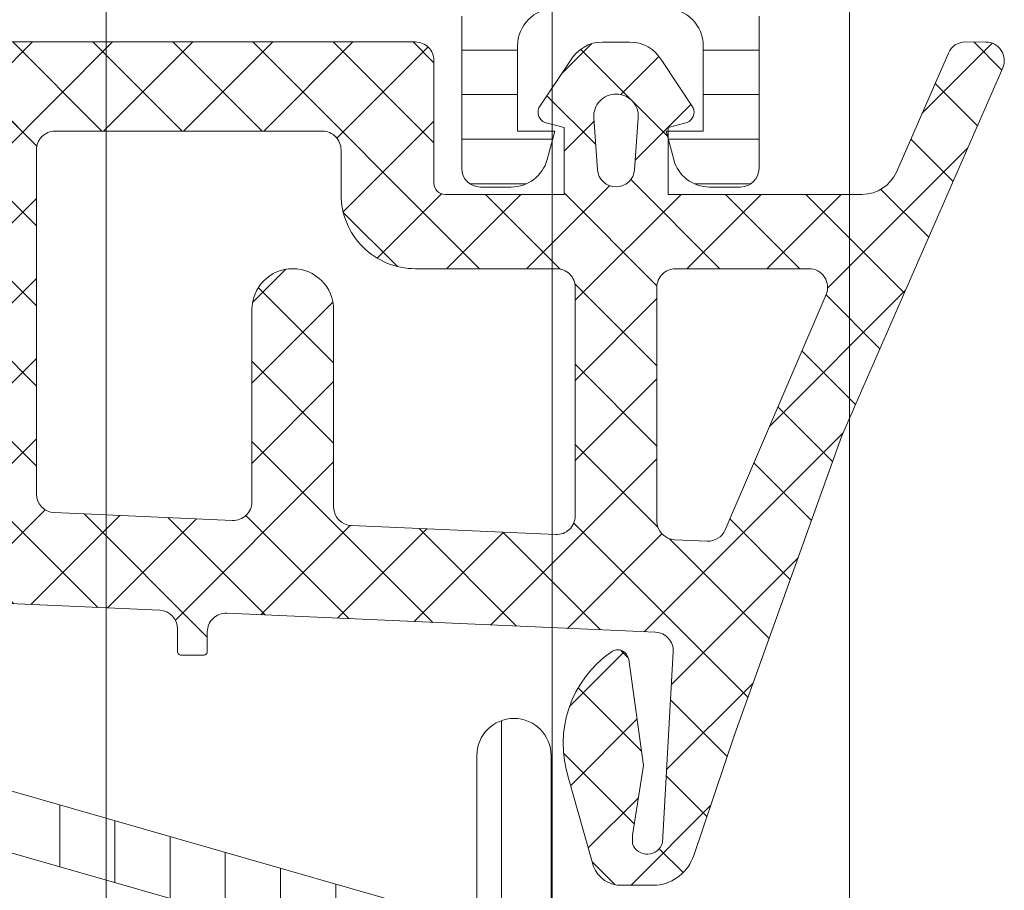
# Model space of a CAD drawing. Header units: millimetres. Extents: x 213386 to 506888, y 183055 to 450952.
# Tile 350 of 656: x 399567 to 399594, y 287735 to 287759. Entities that reach past the tile are written whole.
import ezdxf

# ---------------------------------------------------------------- set-up
doc = ezdxf.new("R2010")
doc.units = ezdxf.units.MM
doc.layers.add('FASÁDA DETAILNÍ', color=255, linetype='Continuous', lineweight=0)
pattern_1 = [(135, (397960.6382589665, 280090.6491475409), (-1.077630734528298, -1.077630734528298), []), (225, (397960.6382589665, 280090.6491475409), (1.077630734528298, -1.077630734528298), [])]

msp = doc.modelspace()

# ---------------------------------------------------------------- hatches: boundary and pattern name
at = {"layer": 'FASÁDA DETAILNÍ'}
h = msp.add_hatch(dxfattribs=at)
h.set_pattern_fill('LINIE', color=256, scale=1.2, angle=180, style=0)
h.set_pattern_definition([(180, (399592.5809322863, 287778.4426957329), (-1.469551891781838e-16, -1.2), [])])
edge = h.paths.add_edge_path()
edge.add_arc((399589.0462359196, 287760.4689232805), 0.2999999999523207, 89.9979246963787, 179.9979247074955)
edge.add_line((399588.7462359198, 287760.4689341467), (399588.7462072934, 287759.6586028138))
edge.add_arc((399588.2462099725, 287759.6586182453), 0.4999973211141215, 269.9976177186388, 359.99823167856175, ccw=False)
edge.add_line((399588.2461891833, 287759.1586209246), (399587.4051169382, 287759.1573003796))
edge.add_arc((399587.4051169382, 287758.9573003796), 0.1999999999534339, 89.99999998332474, 180.0000000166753)
edge.add_line((399587.2051169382, 287758.9573003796), (399587.2051169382, 287754.8573003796))
edge.add_arc((399586.7051169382, 287754.8573003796), 0.5, -90, 0, ccw=False)
edge.add_line((399586.7051169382, 287754.3573003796), (399585.8743677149, 287754.3573003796))
edge.add_arc((399585.8743677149, 287755.3573003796), 1, 194.9999999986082, 269.99999999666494, ccw=False)
edge.add_line((399584.9084418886, 287755.0984813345), (399584.7051169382, 287755.8573003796))
edge.add_line((399584.7051169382, 287755.8573003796), (399585.7051169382, 287755.8573003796))
edge.add_line((399585.7051169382, 287755.8573003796), (399585.7051169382, 287758.1573003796))
edge.add_arc((399584.700990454, 287758.1555911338), 1.004127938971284, 0.09753001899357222, 89.76591227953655)
edge.add_line((399584.7050929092, 287759.1597106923), (399581.705214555, 287759.1597106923))
edge.add_arc((399581.7092429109, 287758.1555913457), 1.004127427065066, 90.22985968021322, 179.9024820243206)
edge.add_line((399580.7051169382, 287758.1573003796), (399580.7051169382, 287755.8573003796))
edge.add_line((399580.7051169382, 287755.8573003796), (399581.7051169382, 287755.8573003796))
edge.add_line((399581.7051169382, 287755.8573003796), (399581.5017919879, 287755.0984813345))
edge.add_arc((399580.5358661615, 287755.3573003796), 1.00000000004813, 270.00000000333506, 345.0000000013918, ccw=False)
edge.add_line((399580.5358661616, 287754.3573003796), (399579.7051169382, 287754.3573003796))
edge.add_arc((399579.7051169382, 287754.8573003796), 0.5, 180, 270, ccw=False)
edge.add_line((399579.2051169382, 287754.8573003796), (399579.2051169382, 287758.9573003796))
edge.add_arc((399579.0009438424, 287758.9555718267), 0.2041804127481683, 0.4850610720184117, 88.84413107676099)
edge.add_line((399579.0050626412, 287759.1597106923), (399553.1636958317, 287759.1597336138))
edge.add_arc((399553.1637112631, 287759.6597309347), 0.4999973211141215, 179.9976177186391, 269.99823167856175, ccw=False)
edge.add_line((399552.6637139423, 287759.6597517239), (399552.6637425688, 287760.4700830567))
edge.add_arc((399552.3637425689, 287760.4700939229), 0.3000000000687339, 359.9979247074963, 449.9979246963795)
edge.add_line((399552.3637534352, 287760.7700939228), (399549.9637550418, 287760.7698489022))
edge.add_arc((399549.9637705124, 287761.2698448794), 0.4999959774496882, 179.9976222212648, 269.99822718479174, ccw=False)
edge.add_line((399549.4637745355, 287761.2698656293), (399549.4639011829, 287764.7464071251))
edge.add_arc((399550.4537141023, 287764.6040606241), 0.9999960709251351, 57.270908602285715, 171.8163166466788, ccw=False)
edge.add_line((399550.9943794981, 287765.4452936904), (399553.2779885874, 287764.126741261))
edge.add_arc((399553.5280042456, 287764.5597449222), 0.4999999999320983, 239.9979280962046, 269.9978647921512)
edge.add_line((399553.5279856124, 287764.0597449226), (399587.882254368, 287764.0586586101))
edge.add_arc((399587.8822719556, 287764.5586586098), 0.500000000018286, 269.9979846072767, 299.9979213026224)
edge.add_line((399588.1322562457, 287764.1256368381), (399590.4159608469, 287765.4440238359))
edge.add_arc((399590.9565653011, 287764.6027516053), 0.9999960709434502, 8.179532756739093, 122.72494080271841, ccw=False)
edge.add_line((399591.9463885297, 287764.7450264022), (399591.9462618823, 287761.2684849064))
edge.add_arc((399591.446265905, 287761.268500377), 0.4999959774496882, 269.99762222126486, 359.99822718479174, ccw=False)
edge.add_line((399591.4462451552, 287760.7685044), (399589.0462467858, 287760.7689232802))
edge = h.paths.add_edge_path(flags=16)
edge.add_line((399564.8551231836, 287760.9591988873), (399564.8551231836, 287762.2591929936))
edge.add_arc((399564.3551268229, 287762.259196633), 0.4999963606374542, 359.9995829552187, 450.0004170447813)
edge.add_line((399564.3551231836, 287762.7591929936), (399555.5051292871, 287762.7591929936))
edge.add_arc((399555.5051256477, 287762.259196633), 0.4999963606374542, 89.99958295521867, 180.0004170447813)
edge.add_line((399555.0051292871, 287762.2591929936), (399555.0051292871, 287760.9591988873))
edge.add_arc((399555.5051292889, 287760.9591823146), 0.5000000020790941, 179.9981009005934, 269.9999997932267)
edge.add_line((399555.5051292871, 287760.4591823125), (399564.3551231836, 287760.4591823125))
edge.add_arc((399564.3551231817, 287760.9591823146), 0.5000000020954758, 270.0000002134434, 360.0018990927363)
edge = h.paths.add_edge_path(flags=16)
edge.add_arc((399575.0551292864, 287760.9591823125), 0.5, 270, 360)
edge.add_line((399575.5551292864, 287760.9591823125), (399575.5551292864, 287762.2591929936))
edge.add_arc((399575.0551292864, 287762.2591929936), 0.5, 0, 90)
edge.add_line((399575.0551292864, 287762.7591929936), (399566.3551231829, 287762.7591929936))
edge.add_arc((399566.3551231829, 287762.2591929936), 0.5, 90, 180)
edge.add_line((399565.8551231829, 287762.2591929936), (399565.8551231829, 287760.9591823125))
edge.add_arc((399566.3551231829, 287760.9591823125), 0.5, 180, 270)
edge.add_line((399566.3551231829, 287760.4591823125), (399575.0551292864, 287760.4591823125))
edge = h.paths.add_edge_path(flags=16)
edge.add_arc((399577.055125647, 287762.259196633), 0.4999963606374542, 89.99958295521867, 180.0004170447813)
edge.add_line((399576.5551292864, 287762.2591929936), (399576.5551292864, 287760.9591988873))
edge.add_arc((399577.0551292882, 287760.9591823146), 0.5000000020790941, 179.9981009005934, 269.9999997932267)
edge.add_line((399577.0551292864, 287760.4591823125), (399585.9051384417, 287760.4591823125))
edge.add_arc((399585.9051384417, 287760.9591670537), 0.4999847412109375, 270, 360)
edge.add_line((399586.4051231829, 287760.9591670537), (399586.4051231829, 287762.2591777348))
edge.add_arc((399585.9051079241, 287762.2591777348), 0.5000152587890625, 0, 90)
edge.add_line((399585.9051079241, 287762.7591929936), (399577.0551292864, 287762.7591929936))
h = msp.add_hatch(dxfattribs=at)
h.set_pattern_fill('ANSI37', color=256, scale=0.48, angle=90, style=0)
h.set_pattern_definition(pattern_1)
edge = h.paths.add_edge_path(flags=16)
edge.add_line((399582.8575962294, 287754.824027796), (399582.7578522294, 287756.216881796))
edge.add_arc((399583.356319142, 287756.2597392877), 0.5999995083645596, 89.99999165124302, 184.0960805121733, ccw=False)
edge.add_arc((399583.3563193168, 287756.2597392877), 0.5999995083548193, -4.096080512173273, 90.00000834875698, ccw=False)
edge.add_line((399583.9547862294, 287756.216881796), (399583.8550422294, 287754.824027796))
edge.add_arc((399583.3563192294, 287754.8597422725), 0.5000001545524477, 184.0960643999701, 355.90393560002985, ccw=False)
edge = h.paths.add_edge_path(flags=16)
edge.add_arc((399584.9563158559, 287751.6597341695), 0.4999996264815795, 89.99995719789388, 180.0000428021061, ccw=False)
edge.add_line((399584.9563162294, 287752.159733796), (399588.5500012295, 287752.159733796))
edge.add_arc((399588.5500012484, 287751.6597334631), 0.5000003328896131, -23.218026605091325, 90.00000216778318, ccw=False)
edge.add_line((399589.0095072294, 287751.462617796), (399586.2936292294, 287745.1315157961))
edge.add_arc((399585.8341238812, 287745.3286317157), 0.4999998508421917, 267.4998893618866, 336.7819182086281, ccw=False)
edge.add_line((399585.8123132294, 287744.8291077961), (399584.9345062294, 287744.8674337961))
edge.add_arc((399584.9563157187, 287745.3669574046), 0.4999994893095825, 179.9999551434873, 267.50002088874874, ccw=False)
edge.add_line((399584.4563162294, 287745.366957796), (399584.4563162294, 287751.659733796))
edge = h.paths.add_edge_path(flags=16)
edge.add_line((399559.4023972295, 287746.251571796), (399555.2537272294, 287755.1484247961))
edge.add_arc((399555.7068809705, 287755.3597339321), 0.4999998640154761, 89.99997033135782, 205.0000079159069, ccw=False)
edge.add_line((399555.7068812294, 287755.8597337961), (399565.0563162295, 287755.8597337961))
edge.add_arc((399565.056316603, 287755.3597341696), 0.4999996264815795, -4.280210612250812e-05, 90.00004280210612, ccw=False)
edge.add_line((399565.5563162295, 287755.3597337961), (399565.5563162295, 287746.235810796))
edge.add_arc((399565.0563161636, 287746.2358109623), 0.5000000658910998, 267.4999727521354, 359.9999809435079, ccw=False)
edge.add_line((399565.0345062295, 287745.736286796), (399559.8337422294, 287745.9633567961))
edge.add_arc((399559.8555519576, 287746.4628822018), 0.5000012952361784, 205.0000919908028, 267.50000253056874, ccw=False)
edge = h.paths.add_edge_path(flags=16)
edge.add_arc((399568.2563158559, 287755.3597341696), 0.4999996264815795, 89.99995719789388, 180.0000428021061, ccw=False)
edge.add_line((399568.2563162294, 287755.8597337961), (399575.4563162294, 287755.8597337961))
edge.add_arc((399575.4563166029, 287755.3597341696), 0.4999996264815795, -4.280210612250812e-05, 90.00004280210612, ccw=False)
edge.add_line((399575.9563162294, 287755.3597337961), (399575.9563162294, 287754.159733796))
edge.add_arc((399577.9563147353, 287754.1597323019), 1.99999850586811, 179.9999571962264, 270.0000428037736)
edge.add_line((399577.9563162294, 287752.159733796), (399581.7563162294, 287752.159733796))
edge.add_arc((399581.7563166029, 287751.6597341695), 0.4999996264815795, -4.280210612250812e-05, 90.00004280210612, ccw=False)
edge.add_line((399582.2563162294, 287751.659733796), (399582.2563162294, 287745.5066727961))
edge.add_arc((399581.7563161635, 287745.5066729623), 0.5000000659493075, 267.4999727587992, 359.999980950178, ccw=False)
edge.add_line((399581.7345062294, 287745.0071487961), (399576.2345062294, 287745.2472837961))
edge.add_arc((399576.2563157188, 287745.7468074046), 0.4999994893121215, 179.9999551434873, 267.5000208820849, ccw=False)
edge.add_line((399575.7563162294, 287745.7468077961), (399575.7563162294, 287751.059733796))
edge.add_arc((399574.6563162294, 287751.059733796), 1.099999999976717, 0, 180)
edge.add_line((399573.5563162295, 287751.059733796), (399573.5563162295, 287745.8865227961))
edge.add_arc((399573.0563161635, 287745.8865229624), 0.5000000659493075, 267.49997275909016, 359.9999809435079, ccw=False)
edge.add_line((399573.0345062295, 287745.386998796), (399568.2345062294, 287745.596571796))
edge.add_arc((399568.2563157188, 287746.0960954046), 0.4999994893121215, 179.9999551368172, 267.5000208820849, ccw=False)
edge.add_line((399567.7563162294, 287746.0960957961), (399567.7563162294, 287755.3597337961))
edge = h.paths.add_edge_path()
edge.add_line((399553.0432632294, 287753.9732767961), (399557.1411122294, 287745.1854107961))
edge.add_ellipse((399559.8600375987, 287746.4532682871), major_axis=(-3.000002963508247, 0), ratio=1, start_angle=25.00003062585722, end_angle=87.49994116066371)
edge.add_line((399559.7291762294, 287743.456120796), (399560.3781262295, 287743.4277867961))
edge.add_ellipse((399560.3563167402, 287742.9282631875), major_axis=(-0.4999994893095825, 0), ratio=1, start_angle=179.9999551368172, end_angle=267.50002088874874, ccw=False)
edge.add_line((399560.8563162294, 287742.928262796), (399560.8563162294, 287741.9597337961))
edge.add_ellipse((399560.9563161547, 287741.9597337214), major_axis=(-0.09999992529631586, 0), ratio=1, start_angle=-4.278876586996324e-05, end_angle=90.00004278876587)
edge.add_line((399560.9563162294, 287741.8597337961), (399561.5563162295, 287741.8597337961))
edge.add_ellipse((399561.5563163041, 287741.9597337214), major_axis=(-0.09999992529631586, 0), ratio=1, start_angle=89.99995721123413, end_angle=180.0000427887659)
edge.add_line((399561.6563162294, 287741.9597337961), (399561.6563162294, 287742.8627717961))
edge.add_ellipse((399562.1563162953, 287742.8627716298), major_axis=(-0.5000000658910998, 0), ratio=1, start_angle=267.4999727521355, end_angle=359.9999809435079, ccw=False)
edge.add_line((399562.1781262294, 287743.362295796), (399571.0784202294, 287742.968457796))
edge.add_ellipse((399571.0563161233, 287742.4689465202), major_axis=(-0.5000001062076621, 0), ratio=1, start_angle=179.9999170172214, end_angle=267.46623077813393, ccw=False)
edge.add_line((399571.5563162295, 287742.468945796), (399571.5563162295, 287741.8597337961))
edge.add_ellipse((399571.6563161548, 287741.8597337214), major_axis=(-0.0999999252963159, 0), ratio=1, start_angle=-4.28221165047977e-05, end_angle=90.00004278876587)
edge.add_line((399571.6563162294, 287741.7597337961), (399572.2563162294, 287741.7597337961))
edge.add_ellipse((399572.2563163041, 287741.8597337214), major_axis=(-0.09999992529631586, 0), ratio=1, start_angle=89.99995721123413, end_angle=180.0000428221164)
edge.add_line((399572.3563162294, 287741.8597337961), (399572.3563162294, 287742.389295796))
edge.add_ellipse((399572.8563167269, 287742.3892961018), major_axis=(-0.5000004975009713, 0), ratio=1, start_angle=-92.53369799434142, end_angle=3.5038035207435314e-05, ccw=False)
edge.add_line((399572.8784202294, 287742.8888077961), (399584.4186452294, 287742.3781517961))
edge.add_ellipse((399584.396835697, 287741.8786271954), major_axis=(-0.5000004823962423, 0), ratio=1, start_angle=176.7829426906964, end_angle=267.50002091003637, ccw=False)
edge.add_line((399584.8960482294, 287741.850567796), (399584.6074852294, 287736.7168247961))
edge.add_ellipse((399584.1970672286, 287736.8323802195), major_axis=(-0.4263754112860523, 0), ratio=1, start_angle=20.758972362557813, end_angle=164.2751455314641, ccw=False)
edge.add_line((399583.7983722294, 287736.6812567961), (399583.7996122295, 287736.9138597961))
edge.add_line((399583.7996122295, 287736.9138597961), (399584.0977502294, 287738.7964387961))
edge.add_line((399584.0977502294, 287738.7964387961), (399583.6973242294, 287741.645723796))
edge.add_ellipse((399583.4002436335, 287741.6039731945), major_axis=(-0.2999999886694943, 0), ratio=1, start_angle=187.9997440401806, end_angle=304.5977463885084)
edge.add_ellipse((399584.9333570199, 287739.3814021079), major_axis=(-3.000047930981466, 0), ratio=1, start_angle=-55.40235871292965, end_angle=18.00842458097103)
edge.add_line((399582.0802782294, 287738.453916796), (399582.7138542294, 287736.199025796))
edge.add_ellipse((399583.4890667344, 287736.3599553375), major_axis=(-0.791740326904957, 0), ratio=1, start_angle=11.72768979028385, end_angle=83.20165374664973)
edge.add_line((399583.3953442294, 287735.573781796), (399584.4535542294, 287735.572560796))
edge.add_ellipse((399584.3244299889, 287736.751647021), major_axis=(-1.186135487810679, 0), ratio=1, start_angle=96.2496781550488, end_angle=161.3444235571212)
edge.add_line((399585.4482442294, 287736.3722277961), (399586.5425772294, 287739.6135677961))
edge.add_line((399586.5425772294, 287739.6135677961), (399589.4323552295, 287747.6633627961))
edge.add_line((399589.4323552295, 287747.6633627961), (399593.7651642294, 287757.5612397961))
edge.add_ellipse((399593.3061552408, 287757.7595098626), major_axis=(-0.5000002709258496, 0), ratio=1, start_angle=156.6379505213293, end_angle=269.933423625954)
edge.add_line((399593.3067362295, 287758.259509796), (399592.7600352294, 287758.260144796))
edge.add_ellipse((399592.7594549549, 287757.760144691), major_axis=(-0.5000004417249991, 0), ratio=1, start_angle=269.9335054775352, end_angle=336.0791754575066)
edge.add_line((399592.3024012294, 287757.9628817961), (399590.9006452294, 287754.7588787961))
edge.add_ellipse((399589.9845041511, 287755.1597331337), major_axis=(-0.9999993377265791, 0), ratio=1, start_angle=89.99994719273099, end_angle=156.3683852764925, ccw=False)
edge.add_line((399589.9845032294, 287754.159733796), (399584.7565612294, 287754.159733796))
edge.add_line((399584.7565612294, 287754.159733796), (399584.7565522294, 287755.9592127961))
edge.add_line((399584.7565522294, 287755.9592127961), (399585.2713532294, 287756.0971547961))
edge.add_ellipse((399585.1565879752, 287756.3743088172), major_axis=(-0.2999756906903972, 0), ratio=1, start_angle=112.4937002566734, end_angle=202.5035666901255)
edge.add_line((399585.4337222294, 287756.4891217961), (399584.5845552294, 287757.759248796))
edge.add_ellipse((399583.7186910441, 287757.2595280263), major_axis=(-0.9997207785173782, 0), ratio=1, start_angle=209.9907606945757, end_angle=270.0076118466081)
edge.add_line((399583.7185582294, 287758.259248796), (399582.9941972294, 287758.259217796))
edge.add_ellipse((399582.9944052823, 287757.2594799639), major_axis=(-0.9997378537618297, 0), ratio=1, start_angle=270.0119236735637, end_angle=330.0086750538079)
edge.add_line((399582.1285312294, 287757.759217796), (399581.2793642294, 287756.4891217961))
edge.add_ellipse((399581.5565117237, 287756.3743099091), major_axis=(-0.2999875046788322, 0), ratio=1, start_angle=-22.50240615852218, end_angle=67.50139619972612)
edge.add_line((399581.4417182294, 287756.0971547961), (399581.9565342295, 287755.9591827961))
edge.add_line((399581.9565342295, 287755.9591827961), (399581.9565422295, 287754.159733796))
edge.add_line((399581.9565422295, 287754.159733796), (399578.7563152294, 287754.159733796))
edge.add_ellipse((399578.7563150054, 287754.4597335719), major_axis=(-0.2999997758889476, 0), ratio=1, start_angle=-4.281099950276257e-05, end_angle=90.00004278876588, ccw=False)
edge.add_line((399578.4563152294, 287754.4597337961), (399578.4563152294, 287757.7597297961))
edge.add_ellipse((399577.9563156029, 287757.7597301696), major_axis=(-0.4999996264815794, 0), ratio=1, start_angle=179.9999571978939, end_angle=270.0000428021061)
edge.add_line((399577.9563152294, 287758.2597297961), (399551.0586932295, 287758.2597297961))
edge.add_line((399551.0586932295, 287758.2597297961), (399550.1635752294, 287756.7093377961))
edge.add_ellipse((399550.5965877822, 287756.4593377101), major_axis=(-0.4999999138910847, 0), ratio=1, start_angle=-30.00001708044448, end_angle=89.99993665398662)
edge.add_line((399550.5965872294, 287755.9593377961), (399550.5965872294, 287754.2619667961))
edge.add_line((399550.5965872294, 287754.2619667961), (399552.5901092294, 287754.2619667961))
edge.add_ellipse((399552.590109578, 287753.7619665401), major_axis=(-0.5000002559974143, 0), ratio=1, start_angle=205.000128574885, end_angle=270.000039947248, ccw=False)
h = msp.add_hatch(dxfattribs=at)
h.set_pattern_fill('ANSI37', color=256, scale=0.48, angle=90, style=0)
h.set_pattern_definition(pattern_1)
edge = h.paths.add_edge_path(flags=16)
edge.add_line((399582.8575962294, 287754.8240276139), (399582.7578522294, 287756.2168816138))
edge.add_arc((399583.356319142, 287756.2597391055), 0.5999995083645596, 89.99999165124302, 184.0960805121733, ccw=False)
edge.add_arc((399583.3563193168, 287756.2597391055), 0.5999995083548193, -4.096080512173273, 90.00000834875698, ccw=False)
edge.add_line((399583.9547862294, 287756.2168816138), (399583.8550422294, 287754.8240276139))
edge.add_arc((399583.3563192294, 287754.8597420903), 0.5000001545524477, 184.0960643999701, 355.90393560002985, ccw=False)
edge = h.paths.add_edge_path(flags=16)
edge.add_arc((399584.9563158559, 287751.6597339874), 0.4999996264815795, 89.99995719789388, 180.0000428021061, ccw=False)
edge.add_line((399584.9563162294, 287752.1597336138), (399588.5500012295, 287752.1597336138))
edge.add_arc((399588.5500012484, 287751.6597332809), 0.5000003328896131, -23.218026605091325, 90.00000216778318, ccw=False)
edge.add_line((399589.0095072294, 287751.4626176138), (399586.2936292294, 287745.1315156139))
edge.add_arc((399585.8341238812, 287745.3286315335), 0.4999998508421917, 267.4998893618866, 336.7819182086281, ccw=False)
edge.add_line((399585.8123132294, 287744.8291076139), (399584.9345062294, 287744.8674336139))
edge.add_arc((399584.9563157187, 287745.3669572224), 0.4999994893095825, 179.9999551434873, 267.50002088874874, ccw=False)
edge.add_line((399584.4563162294, 287745.3669576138), (399584.4563162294, 287751.6597336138))
edge = h.paths.add_edge_path(flags=16)
edge.add_line((399559.4023972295, 287746.2515716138), (399555.2537272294, 287755.1484246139))
edge.add_arc((399555.7068809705, 287755.3597337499), 0.4999998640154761, 89.99997033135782, 205.0000079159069, ccw=False)
edge.add_line((399555.7068812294, 287755.8597336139), (399565.0563162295, 287755.8597336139))
edge.add_arc((399565.056316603, 287755.3597339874), 0.4999996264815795, -4.280210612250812e-05, 90.00004280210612, ccw=False)
edge.add_line((399565.5563162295, 287755.3597336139), (399565.5563162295, 287746.2358106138))
edge.add_arc((399565.0563161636, 287746.2358107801), 0.5000000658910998, 267.4999727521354, 359.9999809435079, ccw=False)
edge.add_line((399565.0345062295, 287745.7362866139), (399559.8337422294, 287745.9633566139))
edge.add_arc((399559.8555519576, 287746.4628820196), 0.5000012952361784, 205.0000919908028, 267.50000253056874, ccw=False)
edge = h.paths.add_edge_path(flags=16)
edge.add_arc((399568.2563158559, 287755.3597339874), 0.4999996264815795, 89.99995719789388, 180.0000428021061, ccw=False)
edge.add_line((399568.2563162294, 287755.8597336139), (399575.4563162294, 287755.8597336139))
edge.add_arc((399575.4563166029, 287755.3597339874), 0.4999996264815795, -4.280210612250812e-05, 90.00004280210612, ccw=False)
edge.add_line((399575.9563162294, 287755.3597336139), (399575.9563162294, 287754.1597336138))
edge.add_arc((399577.9563147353, 287754.1597321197), 1.99999850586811, 179.9999571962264, 270.0000428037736)
edge.add_line((399577.9563162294, 287752.1597336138), (399581.7563162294, 287752.1597336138))
edge.add_arc((399581.7563166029, 287751.6597339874), 0.4999996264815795, -4.280210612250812e-05, 90.00004280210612, ccw=False)
edge.add_line((399582.2563162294, 287751.6597336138), (399582.2563162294, 287745.5066726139))
edge.add_arc((399581.7563161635, 287745.5066727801), 0.5000000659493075, 267.4999727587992, 359.999980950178, ccw=False)
edge.add_line((399581.7345062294, 287745.0071486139), (399576.2345062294, 287745.2472836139))
edge.add_arc((399576.2563157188, 287745.7468072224), 0.4999994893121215, 179.9999551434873, 267.5000208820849, ccw=False)
edge.add_line((399575.7563162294, 287745.7468076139), (399575.7563162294, 287751.0597336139))
edge.add_arc((399574.6563162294, 287751.0597336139), 1.099999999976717, 0, 180)
edge.add_line((399573.5563162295, 287751.0597336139), (399573.5563162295, 287745.8865226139))
edge.add_arc((399573.0563161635, 287745.8865227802), 0.5000000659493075, 267.49997275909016, 359.9999809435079, ccw=False)
edge.add_line((399573.0345062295, 287745.3869986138), (399568.2345062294, 287745.5965716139))
edge.add_arc((399568.2563157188, 287746.0960952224), 0.4999994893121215, 179.9999551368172, 267.5000208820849, ccw=False)
edge.add_line((399567.7563162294, 287746.0960956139), (399567.7563162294, 287755.3597336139))
edge = h.paths.add_edge_path()
edge.add_line((399553.0432632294, 287753.9732766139), (399557.1411122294, 287745.1854106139))
edge.add_ellipse((399559.8600375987, 287746.4532681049), major_axis=(-3.000002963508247, 0), ratio=1, start_angle=25.00003062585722, end_angle=87.49994116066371)
edge.add_line((399559.7291762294, 287743.4561206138), (399560.3781262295, 287743.4277866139))
edge.add_ellipse((399560.3563167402, 287742.9282630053), major_axis=(-0.4999994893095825, 0), ratio=1, start_angle=179.9999551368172, end_angle=267.50002088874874, ccw=False)
edge.add_line((399560.8563162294, 287742.9282626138), (399560.8563162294, 287741.9597336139))
edge.add_ellipse((399560.9563161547, 287741.9597335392), major_axis=(-0.09999992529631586, 0), ratio=1, start_angle=-4.278876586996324e-05, end_angle=90.00004278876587)
edge.add_line((399560.9563162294, 287741.8597336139), (399561.5563162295, 287741.8597336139))
edge.add_ellipse((399561.5563163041, 287741.9597335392), major_axis=(-0.09999992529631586, 0), ratio=1, start_angle=89.99995721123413, end_angle=180.0000427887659)
edge.add_line((399561.6563162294, 287741.9597336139), (399561.6563162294, 287742.8627716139))
edge.add_ellipse((399562.1563162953, 287742.8627714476), major_axis=(-0.5000000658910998, 0), ratio=1, start_angle=267.4999727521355, end_angle=359.9999809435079, ccw=False)
edge.add_line((399562.1781262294, 287743.3622956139), (399571.0784202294, 287742.9684576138))
edge.add_ellipse((399571.0563161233, 287742.468946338), major_axis=(-0.5000001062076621, 0), ratio=1, start_angle=179.9999170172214, end_angle=267.46623077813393, ccw=False)
edge.add_line((399571.5563162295, 287742.4689456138), (399571.5563162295, 287741.8597336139))
edge.add_ellipse((399571.6563161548, 287741.8597335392), major_axis=(-0.0999999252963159, 0), ratio=1, start_angle=-4.28221165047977e-05, end_angle=90.00004278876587)
edge.add_line((399571.6563162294, 287741.7597336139), (399572.2563162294, 287741.7597336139))
edge.add_ellipse((399572.2563163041, 287741.8597335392), major_axis=(-0.09999992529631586, 0), ratio=1, start_angle=89.99995721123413, end_angle=180.0000428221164)
edge.add_line((399572.3563162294, 287741.8597336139), (399572.3563162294, 287742.3892956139))
edge.add_ellipse((399572.8563167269, 287742.3892959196), major_axis=(-0.5000004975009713, 0), ratio=1, start_angle=-92.53369799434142, end_angle=3.5038035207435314e-05, ccw=False)
edge.add_line((399572.8784202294, 287742.8888076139), (399584.4186452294, 287742.3781516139))
edge.add_ellipse((399584.396835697, 287741.8786270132), major_axis=(-0.5000004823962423, 0), ratio=1, start_angle=176.7829426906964, end_angle=267.50002091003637, ccw=False)
edge.add_line((399584.8960482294, 287741.8505676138), (399584.6074852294, 287736.7168246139))
edge.add_ellipse((399584.1970672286, 287736.8323800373), major_axis=(-0.4263754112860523, 0), ratio=1, start_angle=20.758972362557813, end_angle=164.2751455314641, ccw=False)
edge.add_line((399583.7983722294, 287736.6812566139), (399583.7996122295, 287736.9138596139))
edge.add_line((399583.7996122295, 287736.9138596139), (399584.0977502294, 287738.7964386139))
edge.add_line((399584.0977502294, 287738.7964386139), (399583.6973242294, 287741.6457236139))
edge.add_ellipse((399583.4002436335, 287741.6039730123), major_axis=(-0.2999999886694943, 0), ratio=1, start_angle=187.9997440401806, end_angle=304.5977463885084)
edge.add_ellipse((399584.9333570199, 287739.3814019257), major_axis=(-3.000047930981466, 0), ratio=1, start_angle=-55.40235871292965, end_angle=18.00842458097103)
edge.add_line((399582.0802782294, 287738.4539166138), (399582.7138542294, 287736.1990256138))
edge.add_ellipse((399583.4890667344, 287736.3599551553), major_axis=(-0.791740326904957, 0), ratio=1, start_angle=11.72768979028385, end_angle=83.20165374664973)
edge.add_line((399583.3953442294, 287735.5737816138), (399584.4535542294, 287735.5725606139))
edge.add_ellipse((399584.3244299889, 287736.7516468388), major_axis=(-1.186135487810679, 0), ratio=1, start_angle=96.2496781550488, end_angle=161.3444235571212)
edge.add_line((399585.4482442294, 287736.3722276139), (399586.5425772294, 287739.6135676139))
edge.add_line((399586.5425772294, 287739.6135676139), (399589.4323552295, 287747.6633626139))
edge.add_line((399589.4323552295, 287747.6633626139), (399593.7651642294, 287757.5612396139))
edge.add_ellipse((399593.3061552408, 287757.7595096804), major_axis=(-0.5000002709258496, 0), ratio=1, start_angle=156.6379505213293, end_angle=269.933423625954)
edge.add_line((399593.3067362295, 287758.2595096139), (399592.7600352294, 287758.2601446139))
edge.add_ellipse((399592.7594549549, 287757.7601445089), major_axis=(-0.5000004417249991, 0), ratio=1, start_angle=269.9335054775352, end_angle=336.0791754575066)
edge.add_line((399592.3024012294, 287757.9628816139), (399590.9006452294, 287754.7588786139))
edge.add_ellipse((399589.9845041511, 287755.1597329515), major_axis=(-0.9999993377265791, 0), ratio=1, start_angle=89.99994719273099, end_angle=156.3683852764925, ccw=False)
edge.add_line((399589.9845032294, 287754.1597336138), (399584.7565612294, 287754.1597336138))
edge.add_line((399584.7565612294, 287754.1597336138), (399584.7565522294, 287755.9592126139))
edge.add_line((399584.7565522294, 287755.9592126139), (399585.2713532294, 287756.0971546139))
edge.add_ellipse((399585.1565879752, 287756.374308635), major_axis=(-0.2999756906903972, 0), ratio=1, start_angle=112.4937002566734, end_angle=202.5035666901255)
edge.add_line((399585.4337222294, 287756.4891216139), (399584.5845552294, 287757.7592486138))
edge.add_ellipse((399583.7186910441, 287757.2595278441), major_axis=(-0.9997207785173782, 0), ratio=1, start_angle=209.9907606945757, end_angle=270.0076118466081)
edge.add_line((399583.7185582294, 287758.2592486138), (399582.9941972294, 287758.2592176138))
edge.add_ellipse((399582.9944052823, 287757.2594797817), major_axis=(-0.9997378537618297, 0), ratio=1, start_angle=270.0119236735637, end_angle=330.0086750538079)
edge.add_line((399582.1285312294, 287757.7592176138), (399581.2793642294, 287756.4891216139))
edge.add_ellipse((399581.5565117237, 287756.3743097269), major_axis=(-0.2999875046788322, 0), ratio=1, start_angle=-22.50240615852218, end_angle=67.50139619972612)
edge.add_line((399581.4417182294, 287756.0971546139), (399581.9565342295, 287755.9591826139))
edge.add_line((399581.9565342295, 287755.9591826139), (399581.9565422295, 287754.1597336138))
edge.add_line((399581.9565422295, 287754.1597336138), (399578.7563152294, 287754.1597336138))
edge.add_ellipse((399578.7563150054, 287754.4597333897), major_axis=(-0.2999997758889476, 0), ratio=1, start_angle=-4.281099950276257e-05, end_angle=90.00004278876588, ccw=False)
edge.add_line((399578.4563152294, 287754.4597336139), (399578.4563152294, 287757.7597296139))
edge.add_ellipse((399577.9563156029, 287757.7597299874), major_axis=(-0.4999996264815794, 0), ratio=1, start_angle=179.9999571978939, end_angle=270.0000428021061)
edge.add_line((399577.9563152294, 287758.2597296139), (399551.0586932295, 287758.2597296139))
edge.add_line((399551.0586932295, 287758.2597296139), (399550.1635752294, 287756.7093376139))
edge.add_ellipse((399550.5965877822, 287756.4593375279), major_axis=(-0.4999999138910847, 0), ratio=1, start_angle=-30.00001708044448, end_angle=89.99993665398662)
edge.add_line((399550.5965872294, 287755.9593376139), (399550.5965872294, 287754.2619666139))
edge.add_line((399550.5965872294, 287754.2619666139), (399552.5901092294, 287754.2619666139))
edge.add_ellipse((399552.590109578, 287753.7619663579), major_axis=(-0.5000002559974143, 0), ratio=1, start_angle=205.000128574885, end_angle=270.000039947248, ccw=False)
h = msp.add_hatch(dxfattribs=at)
h.set_pattern_fill('ANSI31', color=256, scale=0.468, angle=45, style=0)
h.set_pattern_definition([(90, (397960.6382589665, 280090.6491475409), (-1.4859, 3.33066907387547e-16), [])])
edge = h.paths.add_edge_path(flags=16)
edge.add_line((399579.3678412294, 287726.5078337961), (399580.6512032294, 287728.7305437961))
edge.add_ellipse((399578.919478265, 287729.7304161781), major_axis=(-1.999654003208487, 0), ratio=1, start_angle=149.9984985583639, end_angle=209.9999542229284)
edge.add_line((399580.6512302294, 287730.7302417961), (399579.9991022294, 287731.8597597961))
edge.add_ellipse((399577.4010220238, 287730.3597566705), major_axis=(-3.000005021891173, 0), ratio=1, start_angle=210.0000135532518, end_angle=253.9999452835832)
edge.add_line((399578.2279382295, 287733.243545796), (399574.5569162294, 287734.2961937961))
edge.add_ellipse((399574.4190974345, 287733.8155627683), major_axis=(-0.5000002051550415, 0), ratio=1, start_angle=-106.0000072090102, end_angle=0.0007989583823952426)
edge.add_line((399573.9190972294, 287733.815555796), (399573.9192072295, 287726.2578027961))
edge.add_ellipse((399574.419207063, 287726.2578126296), major_axis=(-0.4999998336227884, 0), ratio=1, start_angle=0.001126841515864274, end_angle=90.00082121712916)
edge.add_line((399574.4192142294, 287725.757812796), (399578.0688632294, 287725.7578687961))
edge.add_ellipse((399578.0688237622, 287727.2578680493), major_axis=(-1.49999925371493, 0), ratio=1, start_angle=90.00150753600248, end_angle=149.9984727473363)
edge = h.paths.add_edge_path(flags=16)
edge.add_line((399572.3192052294, 287726.2577847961), (399572.3190782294, 287734.5611147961))
edge.add_ellipse((399571.8190779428, 287734.5611065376), major_axis=(-0.5000002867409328, 0), ratio=1, start_angle=180.0009463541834, end_angle=254.0000560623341)
edge.add_line((399571.9568962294, 287735.041737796), (399566.0041342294, 287736.7486647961))
edge.add_ellipse((399565.8663152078, 287736.2680340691), major_axis=(-0.4999999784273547, 0), ratio=1, start_angle=-106.0000416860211, end_angle=0.0009480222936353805)
edge.add_line((399565.3663152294, 287736.268025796), (399565.3664852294, 287726.257671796))
edge.add_ellipse((399565.8664854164, 287726.2576839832), major_axis=(-0.500000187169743, 0), ratio=1, start_angle=0.001396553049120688, end_angle=90.00089530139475)
edge.add_line((399565.8664932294, 287725.7576837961), (399571.8192132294, 287725.7577737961))
edge.add_ellipse((399571.8192049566, 287726.257774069), major_axis=(-0.5000002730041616, 0), ratio=1, start_angle=90.0009479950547, end_angle=180.0012292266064)
edge = h.paths.add_edge_path(flags=16)
edge.add_line((399558.0021812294, 287736.806820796), (399556.1682922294, 287733.6304307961))
edge.add_ellipse((399558.766371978, 287732.1304309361), major_axis=(-3.000002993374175, 0), ratio=1, start_angle=-29.99996390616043, end_angle=30.0014917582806)
edge.add_line((399556.1683322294, 287730.6303617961), (399558.5488272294, 287726.5074787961))
edge.add_ellipse((399559.84784551, 287727.257514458), major_axis=(-1.500000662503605, 0), ratio=1, start_angle=30.00155831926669, end_angle=90.00151717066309)
edge.add_line((399559.8478852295, 287725.7575137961), (399563.2664992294, 287725.7576047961))
edge.add_ellipse((399563.2664857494, 287726.2576042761), major_axis=(-0.4999994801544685, 0), ratio=1, start_angle=90.0015446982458, end_angle=180.0014346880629)
edge.add_line((399563.7664852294, 287726.2576167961), (399563.7663042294, 287736.556931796))
edge.add_ellipse((399562.7663038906, 287736.5569134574), major_axis=(-1.000000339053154, 0), ratio=1, start_angle=180.001050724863, end_angle=270.0015275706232)
edge.add_line((399562.7662772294, 287737.5569137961), (399559.3011792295, 287737.556820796))
edge.add_ellipse((399559.3012194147, 287736.0568206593), major_axis=(-1.50000013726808, 0), ratio=1, start_angle=270.0015349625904, end_angle=329.9999969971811)
edge = h.paths.add_edge_path()
edge.add_line((399556.1543752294, 287739.1566887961), (399562.7074382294, 287739.1569107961))
edge.add_arc((399562.7076050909, 287734.1569130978), 4.99999770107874, 73.99997624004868, 90.0019120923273, ccw=False)
edge.add_line((399564.0857932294, 287738.9632187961), (399578.9722112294, 287734.694607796))
edge.add_arc((399579.1100297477, 287735.1752381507), 0.4999994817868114, 254.0000020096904, 360.0000739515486)
edge.add_line((399579.6100292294, 287735.175238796), (399579.6100292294, 287739.0586127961))
edge.add_arc((399580.6100292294, 287739.058632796), 1.0000000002, 0.0011459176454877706, 180.0011459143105, ccw=False)
edge.add_line((399581.6100292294, 287739.0586527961), (399581.6102172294, 287734.3603167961))
edge.add_line((399581.6102172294, 287734.3603167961), (399581.7662692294, 287734.3603167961))
edge.add_arc((399581.7662698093, 287734.0603168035), 0.2999999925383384, 21.97384588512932, 90.00011075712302, ccw=False)
edge.add_line((399582.0444762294, 287734.1725717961), (399583.0176632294, 287731.760669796))
edge.add_arc((399583.2031344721, 287731.8355063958), 0.2000002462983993, 201.9737977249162, 294.1409822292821)
edge.add_line((399583.2849312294, 287731.6529977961), (399584.8836162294, 287732.3694977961))
edge.add_arc((399585.1903544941, 287731.6850920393), 0.7499997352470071, -1.8582923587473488e-05, 114.1410584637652, ccw=False)
edge.add_line((399585.9403542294, 287731.6850917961), (399585.9403542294, 287726.577542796))
edge.add_arc((399585.3403543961, 287726.5775429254), 0.5999998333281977, 239.85707513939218, 359.9999876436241, ccw=False)
edge.add_line((399585.0390592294, 287726.058677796), (399582.8671022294, 287727.3198937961))
edge.add_arc((399582.7164539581, 287727.0604611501), 0.3000003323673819, 59.85696930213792, 163.9999309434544)
edge.add_line((399582.4280752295, 287727.1431527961), (399581.9938082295, 287725.628680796))
edge.add_line((399581.9938082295, 287725.628680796), (399581.2312602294, 287724.3079087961))
edge.add_arc((399580.9714530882, 287724.4579095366), 0.2999999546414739, 267.53669521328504, 329.999831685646, ccw=False)
edge.add_line((399580.9585592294, 287724.1581867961), (399556.9689052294, 287724.1581867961))
edge.add_arc((399556.9489505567, 287724.4575225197), 0.3000001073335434, 210.0001477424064, 273.8138762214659, ccw=False)
edge.add_line((399556.6891432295, 287724.3075217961), (399555.9265752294, 287725.6283277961))
edge.add_line((399555.9265752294, 287725.6283277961), (399555.4923082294, 287727.1427987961))
edge.add_arc((399555.2039291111, 287727.0601076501), 0.3000005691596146, 15.99995675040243, 120.1429183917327)
edge.add_line((399555.0532812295, 287727.319540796), (399552.8813252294, 287726.058324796))
edge.add_arc((399552.5800295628, 287726.5771902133), 0.600000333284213, 180.000039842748, 300.1429523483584, ccw=False)
edge.add_line((399551.9800292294, 287726.577189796), (399551.9800292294, 287736.480789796))
edge.add_arc((399552.7300292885, 287736.4807905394), 0.7500000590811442, 65.85897973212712, 180.0000567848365, ccw=False)
edge.add_line((399553.0367672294, 287737.1651967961), (399554.6354522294, 287736.4486967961))
edge.add_arc((399554.7172489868, 287736.6312053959), 0.2000002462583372, 245.8590177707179, 338.0262022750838)
edge.add_line((399554.9027202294, 287736.556368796), (399555.8761792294, 287738.9689437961))
edge.add_arc((399556.1543850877, 287738.8566896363), 0.2999991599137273, 90.00188278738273, 158.0262614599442, ccw=False)

# ---------------------------------------------------------------- linework, layer by layer
for p, q in [((399589.638231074, 284297.1544280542), (399589.6382310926, 307967.1544280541)), ((399569.6382310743, 284297.1544280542), (399569.6382310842, 296850.3801179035)), ((399581.6382310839, 296850.3801179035), (399581.638231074, 284297.1544280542)), ((399569.6382310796, 286777.6545368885), (399569.6382274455, 288917.1544282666)), ((399581.6382274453, 288917.1544282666), (399581.6382310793, 286777.6545368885)), ((399589.6382310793, 286777.6545368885), (399589.6382274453, 288917.1544282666))]:
    msp.add_line(p, q, dxfattribs=at)
for points in [[(399581.705214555, 287759.1597106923, 0.4125410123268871), (399580.7051169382, 287758.1573003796), (399580.7051169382, 287755.8573003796), (399581.7051169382, 287755.8573003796), (399581.5017919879, 287755.0984813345, -0.3394542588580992), (399580.5358661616, 287754.3573003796), (399579.7051169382, 287754.3573003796, -0.414213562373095), (399579.2051169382, 287754.8573003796), (399579.2051169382, 287758.9573003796, 0.4058498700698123)], [(399587.2051169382, 287758.9573003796), (399587.2051169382, 287754.8573003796, -0.414213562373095), (399586.7051169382, 287754.3573003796), (399585.8743677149, 287754.3573003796, -0.3394542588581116), (399584.9084418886, 287755.0984813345), (399584.7051169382, 287755.8573003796), (399585.7051169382, 287755.8573003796), (399585.7051169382, 287758.1573003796, 0.4125193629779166), (399584.7050929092, 287759.1597106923)], [(399579.6100292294, 287735.175238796), (399579.6100292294, 287739.0586127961), (399579.6100292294, 287739.0586127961, -1), (399581.6100292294, 287739.0586527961), (399581.6102172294, 287734.3603167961)]]:
    msp.add_lwpolyline(points, format="xyb", dxfattribs=at)
at = {"layer": 'FASÁDA DETAILNÍ', "extrusion": (0, 0, -1)}
for points in [[(-399562.1781262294, 287743.362295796), (-399571.0784202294, 287742.968457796), (-399571.0784202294, 287742.968457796, 0.40132), (-399571.5563162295, 287742.468945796), (-399571.5563162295, 287741.8597337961), (-399571.5563162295, 287741.8597337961, -0.414214), (-399571.6563162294, 287741.7597337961), (-399572.2563162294, 287741.7597337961), (-399572.2563162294, 287741.7597337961, -0.414214), (-399572.3563162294, 287741.8597337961), (-399572.3563162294, 287742.389295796), (-399572.3563162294, 287742.389295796, 0.427226), (-399572.8784202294, 287742.8888077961), (-399584.4186452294, 287742.3781517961), (-399584.4186452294, 287742.3781517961, 0.417884), (-399584.8960482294, 287741.850567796), (-399584.6074852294, 287736.7168247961), (-399584.6074852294, 287736.7168247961, 0.723322), (-399583.7983722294, 287736.6812567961), (-399583.7996122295, 287736.9138597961), (-399584.0977502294, 287738.7964387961), (-399583.6973242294, 287741.645723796), (-399583.6973242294, 287741.645723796, -0.557725), (-399583.2299002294, 287741.850920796, -0.331739), (-399582.0802782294, 287738.453916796), (-399582.7138542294, 287736.199025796), (-399582.7138542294, 287736.199025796, -0.322384), (-399583.3953442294, 287735.573781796), (-399584.4535542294, 287735.572560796), (-399584.4535542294, 287735.572560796, -0.291922), (-399585.4482442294, 287736.3722277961), (-399586.5425772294, 287739.6135677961), (-399589.4323552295, 287747.6633627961), (-399593.7651642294, 287757.5612397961), (-399593.7651642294, 287757.5612397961, -0.538982), (-399593.3067362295, 287758.259509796), (-399592.7600352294, 287758.260144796), (-399592.7600352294, 287758.260144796, -0.296905), (-399592.3024012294, 287757.9628817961), (-399590.9006452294, 287754.7588787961), (-399590.9006452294, 287754.7588787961, 0.297963), (-399589.9845032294, 287754.159733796), (-399584.7565612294, 287754.159733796), (-399584.7565522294, 287755.9592127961), (-399585.2713532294, 287756.0971547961), (-399585.2713532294, 287756.0971547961, -0.414264), (-399585.4337222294, 287756.4891217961), (-399584.5845552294, 287757.759248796), (-399584.5845552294, 287757.759248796, -0.268028), (-399583.7185582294, 287758.259248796), (-399582.9941972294, 287758.259217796), (-399582.9941972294, 287758.259217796, -0.267934), (-399582.1285312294, 287757.759217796), (-399581.2793642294, 287756.4891217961), (-399581.2793642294, 287756.4891217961, -0.414233), (-399581.4417182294, 287756.0971547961), (-399581.9565342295, 287755.9591827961), (-399581.9565422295, 287754.159733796), (-399578.7563152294, 287754.159733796), (-399578.7563152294, 287754.159733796, 0.414214), (-399578.4563152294, 287754.4597337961), (-399578.4563152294, 287757.7597297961), (-399578.4563152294, 287757.7597297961, -0.414214), (-399577.9563152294, 287758.2597297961), (-399551.0586932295, 287758.2597297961)], [(-399562.1781262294, 287743.3622956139), (-399571.0784202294, 287742.9684576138), (-399571.0784202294, 287742.9684576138, 0.40132), (-399571.5563162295, 287742.4689456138), (-399571.5563162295, 287741.8597336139), (-399571.5563162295, 287741.8597336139, -0.414214), (-399571.6563162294, 287741.7597336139), (-399572.2563162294, 287741.7597336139), (-399572.2563162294, 287741.7597336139, -0.414214), (-399572.3563162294, 287741.8597336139), (-399572.3563162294, 287742.3892956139), (-399572.3563162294, 287742.3892956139, 0.427226), (-399572.8784202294, 287742.8888076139), (-399584.4186452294, 287742.3781516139), (-399584.4186452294, 287742.3781516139, 0.417884), (-399584.8960482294, 287741.8505676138), (-399584.6074852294, 287736.7168246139), (-399584.6074852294, 287736.7168246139, 0.723322), (-399583.7983722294, 287736.6812566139), (-399583.7996122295, 287736.9138596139), (-399584.0977502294, 287738.7964386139), (-399583.6973242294, 287741.6457236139), (-399583.6973242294, 287741.6457236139, -0.557725), (-399583.2299002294, 287741.8509206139, -0.331739), (-399582.0802782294, 287738.4539166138), (-399582.7138542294, 287736.1990256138), (-399582.7138542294, 287736.1990256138, -0.322384), (-399583.3953442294, 287735.5737816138), (-399584.4535542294, 287735.5725606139), (-399584.4535542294, 287735.5725606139, -0.291922), (-399585.4482442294, 287736.3722276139), (-399586.5425772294, 287739.6135676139), (-399589.4323552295, 287747.6633626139), (-399593.7651642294, 287757.5612396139), (-399593.7651642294, 287757.5612396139, -0.538982), (-399593.3067362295, 287758.2595096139), (-399592.7600352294, 287758.2601446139), (-399592.7600352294, 287758.2601446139, -0.296905), (-399592.3024012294, 287757.9628816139), (-399590.9006452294, 287754.7588786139), (-399590.9006452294, 287754.7588786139, 0.297963), (-399589.9845032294, 287754.1597336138), (-399584.7565612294, 287754.1597336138), (-399584.7565522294, 287755.9592126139), (-399585.2713532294, 287756.0971546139), (-399585.2713532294, 287756.0971546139, -0.414264), (-399585.4337222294, 287756.4891216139), (-399584.5845552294, 287757.7592486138), (-399584.5845552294, 287757.7592486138, -0.268028), (-399583.7185582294, 287758.2592486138), (-399582.9941972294, 287758.2592176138), (-399582.9941972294, 287758.2592176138, -0.267934), (-399582.1285312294, 287757.7592176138), (-399581.2793642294, 287756.4891216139), (-399581.2793642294, 287756.4891216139, -0.414233), (-399581.4417182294, 287756.0971546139), (-399581.9565342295, 287755.9591826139), (-399581.9565422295, 287754.1597336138), (-399578.7563152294, 287754.1597336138), (-399578.7563152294, 287754.1597336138, 0.414214), (-399578.4563152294, 287754.4597336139), (-399578.4563152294, 287757.7597296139), (-399578.4563152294, 287757.7597296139, -0.414214), (-399577.9563152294, 287758.2597296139), (-399551.0586932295, 287758.2597296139)]]:
    msp.add_lwpolyline(points, format="xyb", dxfattribs=at)
at = {"layer": 'FASÁDA DETAILNÍ'}
for points in [[(399582.8575962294, 287754.824027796), (399582.7578522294, 287756.216881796), (399582.7578522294, 287756.216881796, -0.435311), (399583.3563192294, 287756.859738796, -0.435311), (399583.9547862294, 287756.216881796), (399583.8550422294, 287754.824027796), (399583.8550422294, 287754.824027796, -0.930949), (399582.8575962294, 287754.824027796)], [(399582.8575962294, 287754.8240276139), (399582.7578522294, 287756.2168816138), (399582.7578522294, 287756.2168816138, -0.435311), (399583.3563192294, 287756.8597386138, -0.435311), (399583.9547862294, 287756.2168816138), (399583.8550422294, 287754.8240276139), (399583.8550422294, 287754.8240276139, -0.930949), (399582.8575962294, 287754.8240276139)], [(399567.7563162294, 287755.3597337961, -0.414214), (399568.2563162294, 287755.8597337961), (399575.4563162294, 287755.8597337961), (399575.4563162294, 287755.8597337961, -0.414214), (399575.9563162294, 287755.3597337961), (399575.9563162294, 287754.159733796), (399575.9563162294, 287754.159733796, 0.414214), (399577.9563162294, 287752.159733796), (399581.7563162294, 287752.159733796), (399581.7563162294, 287752.159733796, -0.414214), (399582.2563162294, 287751.659733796), (399582.2563162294, 287745.5066727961), (399582.2563162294, 287745.5066727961, -0.427052), (399581.7345062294, 287745.0071487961), (399576.2345062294, 287745.2472837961), (399576.2345062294, 287745.2472837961, -0.401491), (399575.7563162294, 287745.7468077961), (399575.7563162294, 287751.059733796), (399575.7563162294, 287751.059733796, 1), (399573.5563162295, 287751.059733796), (399573.5563162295, 287745.8865227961), (399573.5563162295, 287745.8865227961, -0.427052), (399573.0345062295, 287745.386998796), (399568.2345062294, 287745.596571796), (399568.2345062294, 287745.596571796, -0.401491), (399567.7563162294, 287746.0960957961), (399567.7563162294, 287755.3597337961)], [(399567.7563162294, 287755.3597336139, -0.414214), (399568.2563162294, 287755.8597336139), (399575.4563162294, 287755.8597336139), (399575.4563162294, 287755.8597336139, -0.414214), (399575.9563162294, 287755.3597336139), (399575.9563162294, 287754.1597336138), (399575.9563162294, 287754.1597336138, 0.414214), (399577.9563162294, 287752.1597336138), (399581.7563162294, 287752.1597336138), (399581.7563162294, 287752.1597336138, -0.414214), (399582.2563162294, 287751.6597336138), (399582.2563162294, 287745.5066726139), (399582.2563162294, 287745.5066726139, -0.427052), (399581.7345062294, 287745.0071486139), (399576.2345062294, 287745.2472836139), (399576.2345062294, 287745.2472836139, -0.401491), (399575.7563162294, 287745.7468076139), (399575.7563162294, 287751.0597336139), (399575.7563162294, 287751.0597336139, 1), (399573.5563162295, 287751.0597336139), (399573.5563162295, 287745.8865226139), (399573.5563162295, 287745.8865226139, -0.427052), (399573.0345062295, 287745.3869986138), (399568.2345062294, 287745.5965716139), (399568.2345062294, 287745.5965716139, -0.401491), (399567.7563162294, 287746.0960956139), (399567.7563162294, 287755.3597336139)], [(399584.4563162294, 287751.659733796, -0.414214), (399584.9563162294, 287752.159733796), (399588.5500012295, 287752.159733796), (399588.5500012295, 287752.159733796, -0.538546), (399589.0095072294, 287751.462617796), (399586.2936292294, 287745.1315157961), (399586.2936292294, 287745.1315157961, -0.311858), (399585.8123132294, 287744.8291077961), (399584.9345062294, 287744.8674337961), (399584.9345062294, 287744.8674337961, -0.401491), (399584.4563162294, 287745.366957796), (399584.4563162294, 287751.659733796)], [(399584.4563162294, 287751.6597336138, -0.414214), (399584.9563162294, 287752.1597336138), (399588.5500012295, 287752.1597336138), (399588.5500012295, 287752.1597336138, -0.538546), (399589.0095072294, 287751.4626176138), (399586.2936292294, 287745.1315156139), (399586.2936292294, 287745.1315156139, -0.311858), (399585.8123132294, 287744.8291076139), (399584.9345062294, 287744.8674336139), (399584.9345062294, 287744.8674336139, -0.401491), (399584.4563162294, 287745.3669576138), (399584.4563162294, 287751.6597336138)]]:
    msp.add_lwpolyline(points, format="xyb", close=True, dxfattribs=at)
msp.add_lwpolyline([(399564.0857932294, 287738.9632187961), (399578.9722112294, 287734.694607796)], dxfattribs=at)
at = {"layer": 'FASÁDA DETAILNÍ', "extrusion": (0, 0, -1)}
msp.add_lwpolyline([(-399572.3192052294, 287726.2577847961), (-399572.3190782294, 287734.5611147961), (-399572.3190782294, 287734.5611147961, -0.334591), (-399571.9568962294, 287735.041737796), (-399566.0041342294, 287736.7486647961), (-399566.0041342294, 287736.7486647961, -0.498587), (-399565.3663152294, 287736.268025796), (-399565.3664852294, 287726.257671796), (-399565.3664852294, 287726.257671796, -0.414211), (-399565.8664932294, 287725.7576837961), (-399571.8192132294, 287725.7577737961), (-399571.8192132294, 287725.7577737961, -0.414215), (-399572.3192052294, 287726.2577847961)], format="xyb", close=True, dxfattribs=at)

doc.saveas('drawing.dxf')
